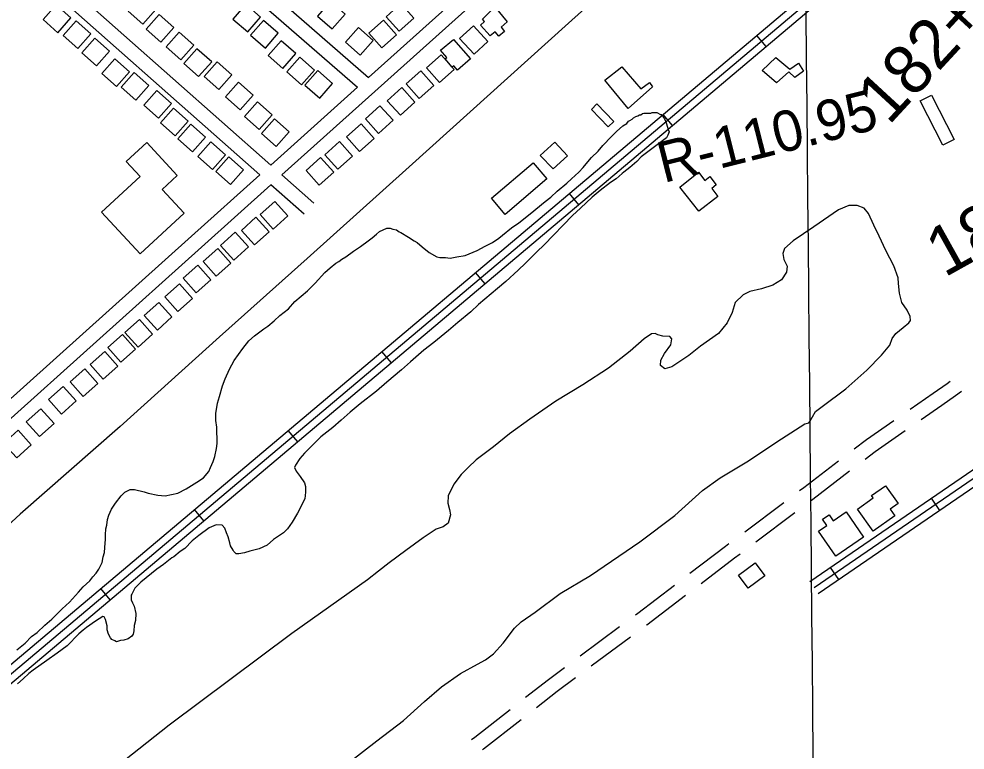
# Model space of a CAD drawing. Extents: x 3598634 to 3636690, y 517270 to 542944.
# Drawn here: x 3627594 to 3629524, y 526246 to 527737 of the extents above; entities that cross this region are included whole.
import ezdxf

# ---------------------------------------------------------------- set-up
doc = ezdxf.new("R2010")
doc.units = 0
for name, color, linetype in [('V-BLDG-OTLN', 7, 'Continuous'), ('V-GRID-MAJR', 7, 'Continuous'), ('V-RIVR-RANG-IDEN', 7, 'Continuous'), ('V-ROAD-CNTR', 7, 'Continuous'), ('V-SITE-VEGE', 7, 'Continuous'), ('V-SURV-IDEN', 7, 'Continuous'), ('V-TOPO-SHOR', 7, 'Continuous')]:
    doc.layers.add(name, color=color, linetype=linetype)

msp = doc.modelspace()

# ---------------------------------------------------------------- linework, layer by layer
at = {"layer": 'V-BLDG-OTLN'}
for points in [[(3627816.9923273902, 527753.261467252), (3627846.930267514, 527726.733520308), (3627873.458214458, 527756.6704604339), (3627843.521274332, 527783.1984073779)], [(3627699.5215623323, 527739.244495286), (3627669.585622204, 527765.77244223), (3627643.056675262, 527735.8355021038), (3627672.993615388, 527709.3075551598)], [(3628086.808787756, 527740.9774918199), (3628056.6368481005, 527767.2374392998), (3628030.3759006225, 527737.0654996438), (3628060.548840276, 527710.804552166)], [(3628202.925555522, 527743.06248765), (3628233.097495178, 527716.8025401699), (3628259.358442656, 527746.9744798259), (3628229.1855030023, 527773.235427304)], [(3628369.4932223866, 527712.08254961), (3628399.2711628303, 527738.7884961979), (3628372.564216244, 527768.56743664), (3628342.7862758, 527741.8604900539)], [(3628564.856, 527761.984), (3628589.981, 527731.254), (3628577.113, 527720.738), (3628584.302, 527711.938), (3628572.544, 527702.318), (3628565.469, 527710.9670000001), (3628555.173, 527702.541), (3628535.535, 527724.666), (3628543.633, 527731.944), (3628539.43, 527736.727)], [(3627853.288254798, 527716.5475406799), (3627883.226194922, 527690.0195937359), (3627909.7541418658, 527719.9565338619), (3627879.81720174, 527746.4844808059)], [(3627740.44748048, 527706.7705602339), (3627710.511540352, 527733.2985071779), (3627683.98259341, 527703.3615670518), (3627713.919533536, 527676.8336201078)], [(3628122.963715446, 527708.0885575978), (3628092.7917757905, 527734.3485050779), (3628066.530828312, 527704.1765654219), (3628096.7037679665, 527677.915617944)], [(3628334.1162931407, 527678.468616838), (3628363.8942335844, 527705.1745634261), (3628337.1872869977, 527734.9535038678), (3628307.409346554, 527708.2465572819)], [(3628492.232, 527697.1730000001), (3628521.162, 527723.476), (3628550.524, 527691.187), (3628522.098, 527665.354)], [(3627894.3371727, 527680.72761232), (3627924.275112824, 527654.199665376), (3627950.803059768, 527684.1366055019), (3627920.8661196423, 527710.6645524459)], [(3628259.9044415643, 527689.680594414), (3628290.07638122, 527663.4206469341), (3628316.337328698, 527693.5925865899), (3628286.164389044, 527719.8535340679)], [(3627778.611404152, 527671.32263113), (3627748.6754640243, 527697.850578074), (3627722.146517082, 527667.9136379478), (3627752.0834572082, 527641.3856910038)], [(3628158.7186439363, 527666.5676406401), (3628128.54670428, 527692.82758812), (3628102.285756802, 527662.655648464), (3628132.458696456, 527636.3947009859)], [(3628480.458, 527695.371), (3628514.6410000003, 527656.0480000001), (3628488.159, 527633.04), (3628480.659, 527641.671), (3628477.579, 527638.998), (3628462.946, 527655.837), (3628466.311, 527658.759), (3628453.4080000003, 527673.64)], [(3627930.554100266, 527646.1646814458), (3627960.49204039, 527619.6367345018), (3627987.0199873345, 527649.573674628), (3627957.083047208, 527676.101621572)], [(3627819.6333221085, 527629.7567142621), (3627789.69738198, 527656.2846612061), (3627763.168435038, 527626.3477210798), (3627793.105375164, 527599.8197741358)], [(3627971.968017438, 527619.9307339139), (3628001.905957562, 527593.4027869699), (3628028.433904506, 527623.3397270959), (3627998.49696438, 527649.8676740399)], [(3628196.6955679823, 527633.13270751), (3628166.5236283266, 527659.39265499), (3628140.262680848, 527629.2207153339), (3628170.435620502, 527602.9597678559)], [(3628454.9120515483, 527664.2576452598), (3628425.134111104, 527637.5516986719), (3628451.8410576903, 527607.77275823), (3628481.618998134, 527634.4797048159)], [(3629109.755, 527632.291), (3629137.383, 527658.747), (3629166.323, 527635.131), (3629183.848, 527646.8910000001), (3629194.344, 527630.829), (3629176.168, 527617.828), (3629164.017, 527629.4890000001), (3629139.142, 527607.191)], [(3627858.7282439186, 527601.5227707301), (3627828.7923037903, 527628.0507176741), (3627802.2633568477, 527598.1137775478), (3627832.2002969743, 527571.5858306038)], [(3628233.71149395, 527605.9137619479), (3628203.539554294, 527632.1737094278), (3628177.278606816, 527602.0017697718), (3628207.45154647, 527575.740822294)], [(3628413.5161343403, 527631.6177105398), (3628383.7381938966, 527604.911763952), (3628410.445140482, 527575.13282351), (3628440.223080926, 527601.8397700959)], [(3628789.1040000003, 527612.466), (3628823.768, 527639.496), (3628862.49, 527594.796), (3628879.847, 527607.36), (3628886.329, 527598.822), (3628836.194, 527554.655)], [(3628015.3889305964, 527578.2148173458), (3628045.32687072, 527551.6868704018), (3628071.8548176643, 527581.6238105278), (3628041.9178775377, 527608.1517574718)], [(3627904.823151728, 527565.1708434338), (3627874.8872116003, 527591.6987903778), (3627848.358264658, 527561.7618502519), (3627878.2952047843, 527535.2339033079)], [(3628374.9182115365, 527597.3017791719), (3628345.1402710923, 527570.595832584), (3628371.847217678, 527540.8168921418), (3628401.6251581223, 527567.523838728)], [(3628053.9508534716, 527538.4738968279), (3628083.8887935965, 527511.9459498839), (3628110.41674054, 527541.8828900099), (3628080.4798004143, 527568.4108369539)], [(3629432.078, 527570.617), (3629455.38, 527582.154), (3629501.491, 527491.669), (3629478.324, 527479.862)], [(3627939.1890829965, 527528.8649160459), (3627909.253142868, 527555.3928629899), (3627882.7241959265, 527525.455922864), (3627912.661136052, 527498.92797592)], [(3628330.2283009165, 527560.3378530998), (3628300.450360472, 527533.6319065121), (3628327.1573070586, 527503.85296607), (3628356.9352475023, 527530.5599126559)], [(3628761.691, 527552.703), (3628772.536, 527564.211), (3628806.95, 527528.166), (3628795.543, 527517.265)], [(3628088.65678406, 527503.6279665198), (3628118.594724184, 527477.1000195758), (3628145.1226711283, 527507.036959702), (3628115.185731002, 527533.564906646)], [(3627974.6180121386, 527496.186981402), (3627944.68207201, 527522.714928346), (3627918.153125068, 527492.77798822), (3627948.0900651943, 527466.250041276)], [(3628291.8593776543, 527523.501926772), (3628262.08143721, 527496.7959801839), (3628288.788383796, 527467.017039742), (3628318.5663242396, 527493.7239863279)], [(3627930.920099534, 527341.10329157), (3627841.115279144, 527258.334457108), (3627762.65243607, 527343.4672868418), (3627841.1472790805, 527415.8121421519), (3627812.7093359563, 527446.667080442), (3627854.84225169, 527485.4990027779), (3627916.913127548, 527418.1511374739), (3627886.090189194, 527389.74319429)], [(3628015.4379304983, 527460.1190535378), (3627985.50199037, 527486.6470004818), (3627958.9730434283, 527456.710060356), (3627988.909983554, 527430.182113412)], [(3628247.7274659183, 527487.1719994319), (3628217.949525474, 527460.4660528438), (3628244.6564720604, 527430.6871124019), (3628274.434412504, 527457.3940589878)], [(3628656.809, 527458.805), (3628686.5670000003, 527486.115), (3628712.519, 527457.83), (3628683.829, 527431.501)], [(3628051.973857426, 527429.876114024), (3628022.0379172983, 527456.404060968), (3627995.508970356, 527426.467120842), (3628025.4459104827, 527399.939173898)], [(3628209.199542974, 527454.6380644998), (3628179.42160253, 527427.9321179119), (3628206.128549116, 527398.15317747), (3628235.9064895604, 527424.8601240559)], [(3628557.9990000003, 527371.867), (3628642.367, 527444.008), (3628670.531, 527411.068), (3628585.5700000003, 527338.419)], [(3628941.881, 527394.436), (3628979.588, 527424.81), (3628993.06, 527408.098), (3629002.9560000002, 527415.789), (3629016.215, 527398.89), (3629006.886, 527391.649), (3629019.5700000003, 527375.001), (3628980.852, 527345.522)], [(3628115.563730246, 527365.2732432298), (3628085.7977897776, 527338.55329667), (3628112.5167363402, 527308.7863562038), (3628142.283676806, 527335.5063027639)], [(3628077.3608066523, 527332.9453078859), (3628047.5948661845, 527306.225361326), (3628074.313812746, 527276.4584208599), (3628104.080753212, 527303.17836742)], [(3628035.082891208, 527302.2333693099), (3628005.31695074, 527275.51342275), (3628032.0358973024, 527245.7464822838), (3628061.802837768, 527272.466428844)], [(3627999.440962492, 527269.327435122), (3627969.675022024, 527242.6074885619), (3627996.393968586, 527212.840548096), (3628026.160909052, 527239.5604946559)], [(3627958.576044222, 527235.2715032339), (3627928.810103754, 527208.5515566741), (3627955.5290503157, 527178.7846162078), (3627985.295990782, 527205.504562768)], [(3627921.2071189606, 527197.2765792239), (3627891.4411784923, 527170.5566326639), (3627918.1601250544, 527140.7896921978), (3627947.9270655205, 527167.5096387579)], [(3627879.288202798, 527159.352655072), (3627849.52226233, 527132.6327085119), (3627876.241208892, 527102.8657680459), (3627906.008149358, 527129.5857146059)], [(3627839.8932815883, 527124.3937249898), (3627810.12734112, 527097.67377843), (3627836.846287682, 527067.9068379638), (3627866.613228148, 527094.626784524)], [(3627805.118351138, 527093.9127859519), (3627775.3524106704, 527067.192839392), (3627802.071357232, 527037.425898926), (3627831.838297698, 527064.145845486)], [(3627769.069423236, 527059.076855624), (3627739.303482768, 527032.3569090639), (3627766.02242933, 527002.5899685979), (3627795.789369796, 527029.3099151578)], [(3627728.226504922, 527023.789926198), (3627698.460564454, 526997.0699796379), (3627725.179511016, 526967.303039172), (3627754.946451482, 526994.0229857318)], [(3627684.0205933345, 526988.109997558), (3627654.2546528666, 526961.390050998), (3627680.9735994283, 526931.6231105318), (3627710.740539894, 526958.3430570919)], [(3627638.7536838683, 526942.1480894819), (3627608.9877434, 526915.4281429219), (3627635.7066899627, 526885.661202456), (3627665.4736304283, 526912.381149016)], [(3627592.3697766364, 526898.512176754), (3627562.6038361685, 526871.7922301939), (3627589.32278273, 526842.025289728), (3627619.089723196, 526868.7452362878)], [(3629387.112, 526749.056), (3629370.806, 526737.4720000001), (3629380.1920000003, 526724.259), (3629336.1350000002, 526692.963), (3629304.285, 526737.802), (3629336.237, 526760.498), (3629332.815, 526765.3150000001), (3629361.227, 526785.498)], [(3629280.876, 526732.2710000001), (3629316.407, 526680.507), (3629260.085, 526641.845), (3629224.931, 526693.058), (3629241.7430000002, 526704.598), (3629233.112, 526717.169), (3629246.166, 526726.131), (3629254.418, 526714.111)], [(3629095.626, 526628.328), (3629115.236, 526601.917), (3629081.341, 526576.754), (3629061.74, 526603.171)]]:
    msp.add_lwpolyline(points, close=True, dxfattribs=at)
at = {"layer": 'V-GRID-MAJR'}
msp.add_spline([(3629245.7830000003, 522922.64900000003), (3629187.62, 528981.4230000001), (3629129.438, 535042.13), (3629071.256, 541102.851), (3629071.238, 541104.769)], degree=3, dxfattribs=at)
at = {"layer": 'V-ROAD-CNTR'}
for p, q in [((3629118.066725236, 527680.8986119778), (3629098.726763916, 527703.83256611)), ((3628926.9481074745, 527519.7349343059), (3628907.609146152, 527542.668888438)), ((3628735.83048971, 527358.5722566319), (3628716.49052839, 527381.5062107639)), ((3628544.711871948, 527197.40857896), (3628525.3719106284, 527220.3435330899)), ((3628353.593254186, 527036.2459012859), (3628334.254292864, 527059.1798554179)), ((3628162.475636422, 526875.082223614), (3628143.1356751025, 526898.017177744)), ((3629454.5730522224, 526760.0204537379), (3629471.523018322, 526735.267503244)), ((3629074.077563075, 526691.4214427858), (3629154.0337581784, 526751.4797293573)), ((3627971.3570186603, 526713.9195459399), (3627952.018057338, 526736.853500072)), ((3629096.5957693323, 526670.815237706), (3629176.551964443, 526730.873524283)), ((3629248.303464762, 526618.7667362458), (3629265.2534308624, 526594.01478575)), ((3627780.2394008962, 526552.755868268), (3627760.899439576, 526575.6908223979)), ((3628738.6366222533, 526438.6951745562), (3628818.9750814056, 526498.2387347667)), ((3628761.176721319, 526418.0595063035), (3628841.515178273, 526477.6030648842))]:
    msp.add_line(p, q, dxfattribs=at)
for points in [[(3629331.445298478, 528503.8939659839), (3629157.8366456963, 528340.857292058), (3628130.233700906, 527419.2401352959)], [(3629696.627568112, 528234.7335043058), (3629649.1926629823, 528200.6065725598), (3629616.2727288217, 528159.54665468), (3629563.7048339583, 528104.179765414), (3629497.75396586, 528040.3178931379), (3627411.992137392, 526281.4694108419)], [(3629705.3875505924, 528222.557528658), (3629659.614642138, 528189.6265945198), (3629627.5827062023, 528149.6736744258), (3629574.3658126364, 528093.6227865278), (3629507.8179457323, 528029.1829154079), (3627421.662118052, 526270.0024337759)], [(3629714.147533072, 528210.38155301), (3629670.036621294, 528178.6466164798), (3629638.8926835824, 528139.8006941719), (3629585.026791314, 528083.065807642), (3629517.881925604, 528018.0479376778), (3627431.332098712, 526258.5354567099)], [(3628840.271280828, 528096.343781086), (3628307.040347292, 527618.1087375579)], [(3627792.1843770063, 528066.2128413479), (3628307.039347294, 527618.109737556)], [(3627770.954419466, 528044.9188839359), (3628284.535392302, 527597.924777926)], [(3628107.6327461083, 527439.267095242), (3627608.290744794, 527881.760210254)], [(3628085.15179107, 527419.1041355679), (3627587.073787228, 527860.4782528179)], [(3628284.535392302, 527597.9257779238), (3628107.63174611, 527439.267095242)], [(3628085.150791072, 527419.105135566), (3627946.015069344, 527294.3193851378), (3627556.1068491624, 526944.23408531)], [(3628195.41157055, 527361.4802508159), (3628130.232700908, 527419.2391352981)], [(3628107.7527458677, 527399.077175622), (3627966.0510292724, 527271.9914297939), (3626928.9481034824, 526340.8102921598), (3626679.9996013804, 526117.2567392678), (3626565.5848302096, 526011.66095046), (3626537.161887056, 525982.3370091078), (3626500.185961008, 525956.987059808), (3626423.1591150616, 525926.9251199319), (3626396.6931679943, 525925.647122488), (3626394.2201729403, 525926.5411206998)], [(3628175.515610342, 527339.0282957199), (3628107.7527458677, 527399.0761756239)], [(3629207.04954727, 526590.515792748), (3630154.609652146, 527239.4044949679)], [(3629215.5245303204, 526578.1398174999), (3630163.084635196, 527227.0285197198)], [(3629223.99951337, 526565.7638422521), (3630171.5596182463, 527214.652544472)], [(3629411.3816196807, 526941.5585778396), (3629458.6791413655, 526974.4988167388), (3629486.781287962, 526994.1403809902), (3629493.3647059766, 526998.818004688)], [(3629434.0296188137, 526920.7730656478), (3629475.8448586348, 526949.8951832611), (3629504.062712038, 526969.6176190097), (3629515.9771775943, 526978.0830371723)], [(3629297.315064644, 526860.4290051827), (3629322.2900364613, 526879.5109708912), (3629378.5578342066, 526918.698535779)], [(3629319.8060069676, 526839.8587761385), (3629339.977963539, 526855.2710291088), (3629401.205834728, 526897.9130245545)], [(3629186.0162362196, 526775.5030439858), (3629194.633089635, 526781.975506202), (3629265.530645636, 526836.1443253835)], [(3629208.5344424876, 526754.8968389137), (3629212.748910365, 526758.062493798), (3629288.021588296, 526815.5740965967)], [(3628962.518148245, 526606.8387370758), (3629035.194006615, 526662.2144529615), (3629042.0950850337, 526667.3981281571)], [(3628985.0134176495, 526586.262837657), (3629053.2939933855, 526638.2895470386), (3629064.6132912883, 526646.7919230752)], [(3628851.110465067, 526522.0561588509), (3628856.1612560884, 526525.7995973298), (3628930.701704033, 526582.596046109)], [(3628873.6505610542, 526501.4204883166), (3628874.184743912, 526501.8164026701), (3628953.1969733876, 526562.0201466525)], [(3628627.1411857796, 526354.0499196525), (3628673.776172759, 526390.6232782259), (3628706.5012385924, 526414.877750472)], [(3628649.5919296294, 526333.5315421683), (3628691.967827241, 526366.7647217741), (3628729.041338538, 526394.2420828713)], [(3628516.641590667, 526268.115910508), (3628523.6640947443, 526272.8982993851), (3628595.666151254, 526329.3657115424)], [(3628539.330787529, 526247.2715088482), (3628541.3839052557, 526248.669700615), (3628618.1168943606, 526308.8473334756)]]:
    msp.add_lwpolyline(points, dxfattribs=at)
at = {"layer": 'V-SITE-VEGE'}
for points in [[(3628246.3000000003, 527242.776), (3628252.464, 527247.345), (3628260.417, 527251.9400000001), (3628276.27, 527263.811), (3628290.387, 527272.973), (3628306.2430000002, 527284.841), (3628314.163, 527291.223), (3628322.9590000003, 527298.51), (3628329.111, 527303.968), (3628344.166, 527310.468), (3628351.301, 527310.593), (3628356.681, 527308.901), (3628363.847, 527307.238), (3628369.274, 527302.87), (3628372.8540000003, 527302.041), (3628388.185, 527292.491), (3628399.918, 527284.661), (3628406.222, 527281.2), (3628416.184, 527272.451), (3628430.6550000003, 527261.101), (3628445.968, 527252.442), (3628452.241, 527250.765), (3628463.8370000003, 527250.963), (3628473.6750000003, 527249.348), (3628487.008, 527252.254), (3628503.9080000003, 527255.2170000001), (3628528.711, 527265.457), (3628544.628, 527273.758), (3628559.667, 527281.153), (3628572.89, 527290.299), (3628579.919, 527296.667), (3628598.404, 527311.257), (3628613.398, 527321.327), (3628636.2800000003, 527339.56), (3628667.0700000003, 527365.068), (3628678.5100000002, 527374.183), (3628691.6890000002, 527386.007), (3628711.034, 527402.397), (3628720.693, 527411.484), (3628735.625, 527425.121), (3628744.392, 527434.192), (3628754.003, 527445.954), (3628761.878, 527455.012), (3628775.04, 527467.726), (3628784.654, 527479.487), (3628802.185, 527497.631), (3628812.719, 527507.625), (3628825.898, 527519.446), (3628833.849, 527524.044), (3628837.343, 527528.564), (3628839.984, 527530.395), (3628844.398, 527533.145), (3628847.028, 527535.867), (3628852.3340000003, 527538.634), (3628855.8850000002, 527539.586), (3628859.4220000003, 527541.431), (3628862.099, 527541.478), (3628865.619, 527544.215), (3628868.2800000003, 527545.152), (3628882.548, 527545.398), (3628885.21, 527546.334), (3628895.02, 527546.502), (3628902.2290000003, 527542.164), (3628904.906, 527542.212), (3628908.58, 527536.029), (3628910.411, 527533.385), (3628914.116, 527525.4180000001), (3628916.944, 527516.546), (3628917.913, 527512.102), (3628919.787, 527506.781), (3628917.219, 527500.492), (3628914.634, 527495.095), (3628862.6720000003, 527455.843)], [(3628862.6720000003, 527455.843), (3628853.907, 527446.773), (3628839.849, 527434.042), (3628827.5160000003, 527424.91), (3628823.9960000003, 527422.174), (3628811.693, 527411.256), (3628800.221, 527403.924), (3628779.091, 527387.504), (3628763.268, 527373.852), (3628739.569, 527351.1410000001), (3628722.8680000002, 527336.582), (3628665.014, 527276.715), (3628650.096, 527262.182), (3628627.289, 527239.488), (3628612.372, 527224.96), (3628586.8910000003, 527202.219), (3628570.1890000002, 527187.66), (3628531.498, 527154.882), (3628515.69, 527140.337), (3628489.299, 527118.474), (3628469.954, 527102.082), (3628440.043, 527077.486), (3628419.79, 527061.9720000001), (3628392.539, 527038.311), (3628374.085, 527021.938), (3628344.19, 526996.444), (3628323.092, 526978.242), (3628289.625, 526952.689), (3628269.406, 526935.393), (3628250.951, 526919.017), (3628234.252, 526904.458), (3628209.6, 526885.301), (3628196.435, 526872.587), (3628176.275, 526851.7220000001), (3628166.645, 526840.851), (3628157.957, 526827.322), (3628156.2490000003, 526822.831), (3628159.063, 526814.85), (3628167.272, 526804.286), (3628176.42, 526791.06), (3628178.327, 526783.956), (3628178.526, 526772.362), (3628176.969, 526758.954), (3628162.3140000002, 526729.262), (3628151.025, 526711.227), (3628141.4420000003, 526697.682), (3628133.554, 526689.519), (3628113.27, 526675.789), (3628100.091, 526663.966), (3628084.16, 526656.556), (3628064.616, 526651.76), (3628053.958, 526648.899), (3628042.395, 526646.9180000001), (3628037.044, 526646.828), (3628032.507, 526651.211), (3628030.6780000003, 526653.855), (3628025.1750000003, 526662.682), (3628024.176, 526668.912), (3628020.395, 526681.335), (3628017.5810000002, 526689.316), (3628013.848, 526699.064), (3628008.39, 526705.216), (3627995.887, 526705.894), (3627981.723, 526699.406), (3627960.579, 526683.878), (3627947.384, 526672.948), (3627932.483, 526657.527), (3627922.779, 526651.117), (3627909.5840000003, 526640.184), (3627906.0470000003, 526638.339), (3627888.441, 526624.658), (3627875.215, 526615.508), (3627842.66, 526589.079), (3627830.386, 526576.381), (3627827.8030000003, 526570.982), (3627824.342, 526564.679), (3627822.6040000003, 526561.971), (3627822.757, 526553.054), (3627825.54, 526546.857), (3627829.2290000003, 526539.783), (3627832.166, 526524.667), (3627831.517, 526510.382), (3627829.0100000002, 526500.525), (3627828.301, 526489.806), (3627826.6380000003, 526482.644), (3627824.025, 526479.029), (3627816.982, 526473.557), (3627808.11, 526470.729), (3627800.989, 526469.715), (3627793.008, 526466.901), (3627789.395, 526469.514), (3627783.106, 526472.084), (3627780.37, 526475.607), (3627776.679, 526482.679), (3627773.849, 526491.553), (3627773.714, 526499.579), (3627770.81, 526512.911), (3627768.043, 526518.216), (3627765.35, 526519.064), (3627750.358, 526508.991), (3627731.842, 526496.185)], [(3627589.879, 526450.933), (3627606.595, 526464.601), (3627619.7430000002, 526478.206), (3627631.202, 526486.433), (3627647.0100000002, 526500.978), (3627661.066, 526513.708), (3627682.119, 526534.587), (3627697.051, 526548.225), (3627715.444, 526568.166), (3627725.072, 526579.037), (3627738.234, 526591.751), (3627744.341, 526599.886), (3627751.3540000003, 526607.142), (3627756.568, 526615.26), (3627763.474, 526628.761), (3627765.95, 526640.403), (3627768.473, 526649.365), (3627769.2, 526659.192), (3627770.691, 526676.1680000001), (3627770.537, 526685.085), (3627771.215, 526697.586), (3627772.876, 526704.752), (3627774.461, 526716.376), (3627776.984, 526725.34), (3627783.014, 526737.933), (3627790.841, 526749.662), (3627802.177, 526765.024), (3627810.08, 526772.297), (3627820.693, 526777.832), (3627829.61, 526777.986), (3627849.324, 526772.97), (3627857.395, 526770.433), (3627877.093, 526766.308), (3627892.285, 526764.785), (3627918.057, 526770.578), (3627934.865, 526778.895), (3627956.932, 526792.656), (3627970.16, 526801.802), (3627981.539, 526814.488), (3627984.967, 526822.577), (3627990.105, 526835.154), (3627993.503, 526845.023), (3627996.796, 526861.139), (3627998.398, 526871.872), (3627997.8310000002, 526904.87), (3627995.819, 526918.219), (3627995.576, 526932.487), (3627998.7770000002, 526953.952), (3628003.006, 526967.408), (3628008.882, 526988.92), (3628014.88, 527003.295), (3628023.463, 527023.068), (3628032.968, 527041.074), (3628050.392, 527065.46), (3628062.619, 527080.834), (3628074.0470000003, 527090.845), (3628082.857, 527097.241), (3628093.423, 527105.451), (3628101.357, 527110.938), (3628114.552, 527121.87), (3628125.964, 527132.7710000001), (3628143.5700000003, 527146.454), (3628156.704, 527160.954), (3628182.202, 527182.8), (3628197.9960000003, 527198.238), (3628218.14, 527219.992), (3628228.677, 527229.986), (3628240.117, 527239.103), (3628246.3000000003, 527242.776)], [(3627731.842, 526496.185), (3627724.799, 526490.711), (3627716.003, 526483.424), (3627692.336, 526458.932), (3627672.0670000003, 526444.312), (3627650.9220000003, 526428.784), (3627622.704, 526409.5650000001), (3627613.906, 526402.278), (3627602.497, 526391.377), (3627591.069, 526381.368)]]:
    msp.add_lwpolyline(points, dxfattribs=at)
at = {"layer": 'V-TOPO-SHOR'}
for points in [[(3629214.406, 528176.977), (3628714.446, 527728.3910000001), (3628390.051, 527435.466), (3628182.054, 527248.817)], [(3628323.682, 526265.402), (3628377.927, 526307.044), (3628421.115, 526345.549), (3628455.784, 526375.054), (3628494.323, 526402.575), (3628528.8910000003, 526421.704), (3628545.1950000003, 526430.629), (3628561.532, 526442.796), (3628581.205, 526464.66), (3628604.852, 526494.922), (3628617.951, 526507.7710000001), (3628646.686, 526527.602), (3628697.653, 526565.383), (3628759.639, 526602.409), (3628860.204, 526670.849), (3628931.436, 526724.652), (3628988.372, 526775.997), (3629024.3000000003, 526801.599), (3629078.46, 526834.159), (3629148.972, 526880.832), (3629196.625, 526911.509), (3629205.083, 526914.022), (3629207.056, 526916.599), (3629212.3310000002, 526925.63), (3629218.2770000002, 526936.602), (3629231.998, 526946.848), (3629280.358, 526983.355), (3629323.54, 527021.213), (3629353.025, 527051.417), (3629370.091, 527072.011), (3629374.762, 527085.589), (3629382.647, 527095.893), (3629397.036, 527108.079), (3629408.806, 527117.696), (3629412.093, 527122.204), (3629411.526, 527130.643), (3629405.167, 527143.679), (3629394.29, 527159.354), (3629389.932, 527178.208), (3629387.525, 527197.6950000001), (3629386.991, 527209.377), (3629378.148, 527234.112), (3629362.233, 527265.406), (3629348.239, 527294.084), (3629337.429, 527316.895), (3629326.628, 527340.352), (3629317.656, 527351.4670000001), (3629303.435, 527356.796), (3629286.569, 527356.96), (3629265.725, 527348.08), (3629214.791, 527313.54), (3629172.9930000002, 527284.753), (3629155.327, 527269.354), (3629151.985, 527259.008), (3629153.812, 527246.665), (3629160.816, 527232.974), (3629159.399, 527220.661), (3629148.87, 527205.1950000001), (3629131.2490000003, 527194.336), (3629108.469, 527186.773), (3629084.419, 527181.8150000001), (3629070.7290000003, 527174.813), (3629055.0100000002, 527159.395), (3629048.321, 527138.7), (3629038.384, 527117.389), (3629020.663, 527096.153), (3628984.082, 527069.91), (3628959.893, 527050.681), (3628925.288, 527027.664), (3628910.978, 527023.91), (3628902.61, 527030.478), (3628903.366, 527041.498), (3628910.632, 527055.052), (3628923.133, 527073.095), (3628925.1920000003, 527084.752), (3628921.349, 527089.978), (3628907.085, 527090.765), (3628896.733, 527093.46), (3628891.5670000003, 527096.106), (3628883.773, 527094.883), (3628868.759, 527085.299), (3628840.615, 527059.621), (3628796.168, 527025.022), (3628743.941, 526991.144), (3628689.127, 526957.942), (3628635.58, 526921.483), (3628594.419, 526891.392), (3628561.7290000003, 526865.11), (3628526.438, 526838.205), (3628510.0700000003, 526822.794), (3628495.66, 526808.6630000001), (3628481.1950000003, 526788.693), (3628469.286, 526764.805), (3628468.494, 526749.892), (3628472.262, 526736.881)], [(3628182.054, 527248.817), (3628002.799, 527089.415), (3627800.698, 526906.373), (3627596.5270000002, 526727.304), (3627389.7260000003, 526537.77), (3627247.1750000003, 526411.867), (3627092.037, 526272.12), (3626911.217, 526110.287), (3626739.867, 525957.434), (3626630.858, 525862.571), (3626445.3030000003, 525719.897), (3626268.897, 525581.389), (3626253.4790000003, 525568.699), (3626164.2600000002, 525488.604), (3626050.185, 525385.235), (3625925.889, 525273.9450000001), (3625863.0530000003, 525217.682), (3625675.47, 525052.929), (3625478.125, 524873.174), (3625223.8680000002, 524645.948), (3624980.24, 524430.128)], [(3628472.262, 526736.881), (3628474.099, 526725.836), (3628469.397, 526709.013), (3628458.9420000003, 526701.329), (3628444.628, 526696.928), (3628418.506, 526679.0160000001), (3628383.227, 526653.408)], [(3628383.227, 526653.408), (3628349.253, 526628.439), (3628327.028, 526611.138), (3628304.8030000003, 526593.836)], [(3628304.8030000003, 526593.836), (3628150.355, 526484.323), (3627900.29, 526297.216), (3627734.501, 526166.0970000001), (3627579.877, 526043.25)], [(3628263.2060000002, 526218.235), (3628323.682, 526265.402)]]:
    msp.add_lwpolyline(points, dxfattribs=at)

# ---------------------------------------------------------------- texts
at = {"layer": 'V-RIVR-RANG-IDEN'}
msp.add_text('R-110.95', height=82.99999799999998, rotation=14.219424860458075, dxfattribs=at).set_placement((3628908.513736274, 527402.521413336))
at = {"layer": 'V-SURV-IDEN'}
for s, rotation, p in [('182+80.2', 47.33241170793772, (3629367.914158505, 527518.8527736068)), ('188+20.8', 29.166790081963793, (3629481.32605411, 527209.0811547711))]:
    msp.add_text(s, height=100.00000000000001, rotation=rotation, dxfattribs=at).set_placement(p)

doc.saveas('drawing.dxf')
